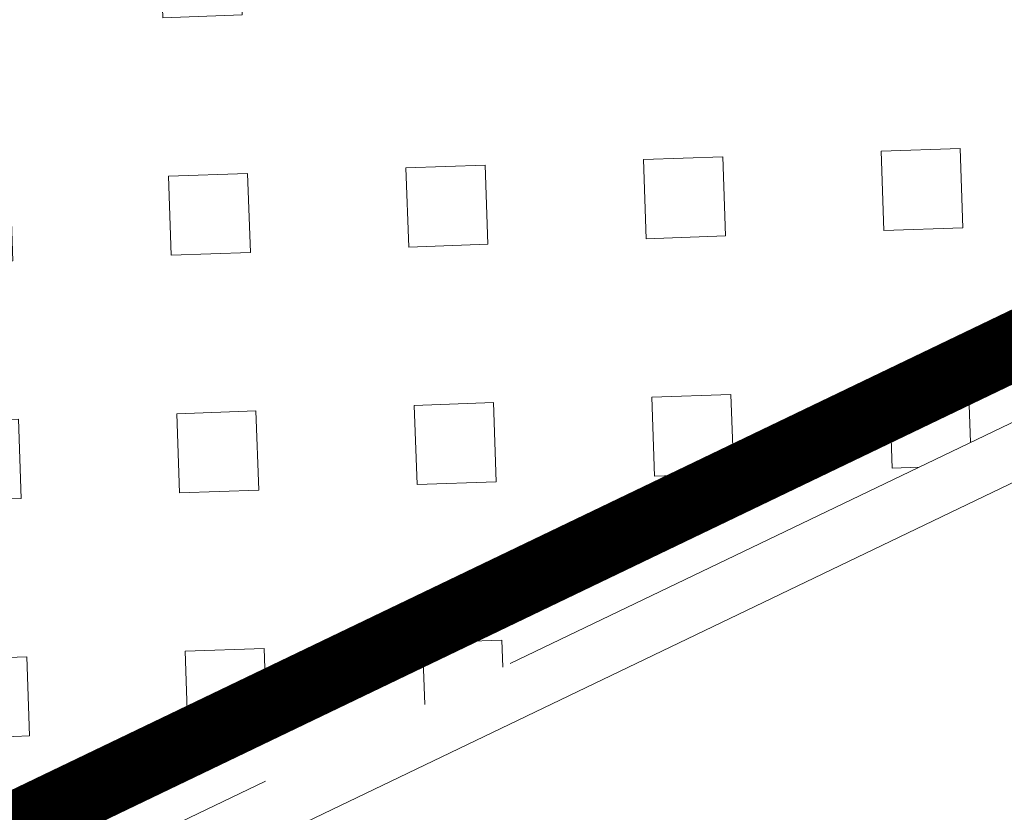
# Model space of a CAD drawing. Header units: metres. Extents: x 163628 to 167676, y 402708 to 405373.
# Tile 390 of 656: x 166373.92 to 166375.37, y 404359.23 to 404360.4. Entities that reach past the tile are written whole.
import ezdxf

# ---------------------------------------------------------------- set-up
doc = ezdxf.new("R2010")
doc.units = ezdxf.units.M
doc.linetypes.add('X-CA190022.004-UO-DWM_Snelfietsroute$0$DASHED2', pattern=[0.375, 0.25, -0.125])
doc.linetypes.add('X-CA190022.004-UO-DWM_Snelfietsroute$0$VH-OPSLUITBAND_80X200', pattern=[14, 8, -2, 2, -2])
doc.layers.add('X-CA190022.004-UO-ARC_Arcering$0$N-WE-VH-VERHARDING_GRASBETONSTEEN-A-50 TTE PLATEN', color=7, linetype='Continuous', lineweight=18, transparency=0.5)
for name, color, linetype, lineweight in [('X-CA190022.004-UO-DWM_Snelfietsroute$0$N-WE-VH-KANTOPSLUITING_ACHTERKANTBAND-G', 7, 'Continuous', 18), ('X-CA190022.004-UO-DWM_Snelfietsroute$0$N-WE-VH-KANTOPSLUITING_OPSLUITBAND_80X200-G', 7, 'X-CA190022.004-UO-DWM_Snelfietsroute$0$VH-OPSLUITBAND_80X200', 18), ('X-CA190022.004-UO-DWM_Snelfietsroute$0$N-WE-VH-VERHARDING_GRASBETONSTEEN-A-50 TTE BETONKLINKERS', 7, 'Continuous', 18)]:
    doc.layers.add(name, color=color, linetype=linetype, lineweight=lineweight)

msp = doc.modelspace()

# ---------------------------------------------------------------- hatches: boundary and pattern name
at = {"layer": 'X-CA190022.004-UO-ARC_Arcering$0$N-WE-VH-VERHARDING_GRASBETONSTEEN-A-50 TTE PLATEN'}
h = msp.add_hatch(dxfattribs=at)
h.set_pattern_fill('AVH-GRASBETONSTEEN_04', color=256, scale=0.175, angle=2, pattern_type=2)
h.set_pattern_definition([(2, (0, 0), (-0.01221482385, 0.34978678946), [0.1166666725, -0.2333333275]), (2, (-0.00407, 0.1166), (-0.01221482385, 0.34978678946), [0.1166666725, -0.2333333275]), (92, (0, 0), (-0.34978678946, -0.01221482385), [0.1166666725, -0.2333333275]), (92, (0.1166, 0.00407), (-0.34978678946, -0.01221482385), [0.1166666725, -0.2333333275])])
h.paths.add_polyline_path([(166371.7533, 404358.063), (166378.0634, 404361.0932), (166377.0245, 404363.2567), (166376.2439, 404362.8818), (166371.7367, 404360.7174), (166370.7144, 404360.2264)])

# ---------------------------------------------------------------- linework, layer by layer
at = {"layer": 'X-CA190022.004-UO-DWM_Snelfietsroute$0$N-WE-VH-KANTOPSLUITING_ACHTERKANTBAND-G', "ltscale": 0.2, "flags": 128}
msp.add_lwpolyline([(166358.022, 404354.1313), (166359.0956, 404351.8958), (166378.1702, 404361.0557), (166377.0966, 404363.2913)], dxfattribs=at)
at = {"layer": 'X-CA190022.004-UO-DWM_Snelfietsroute$0$N-WE-VH-KANTOPSLUITING_OPSLUITBAND_80X200-G', "ltscale": 0.2, "flags": 128}
msp.add_lwpolyline([(166358.0941, 404354.166), (166359.1331, 404352.0025), (166378.0634, 404361.0932), (166377.0245, 404363.2567)], dxfattribs=at)
at = {"layer": 'X-CA190022.004-UO-DWM_Snelfietsroute$0$N-WE-VH-VERHARDING_GRASBETONSTEEN-A-50 TTE BETONKLINKERS', "linetype": 'X-CA190022.004-UO-DWM_Snelfietsroute$0$DASHED2', "ltscale": 0.4, "const_width": 0.1, "flags": 128}
msp.add_lwpolyline([(166358.1843, 404354.2093), (166359.1799, 404352.1359), (166377.93, 404361.1401), (166376.9344, 404363.2134)], dxfattribs=at)

doc.saveas('drawing.dxf')
